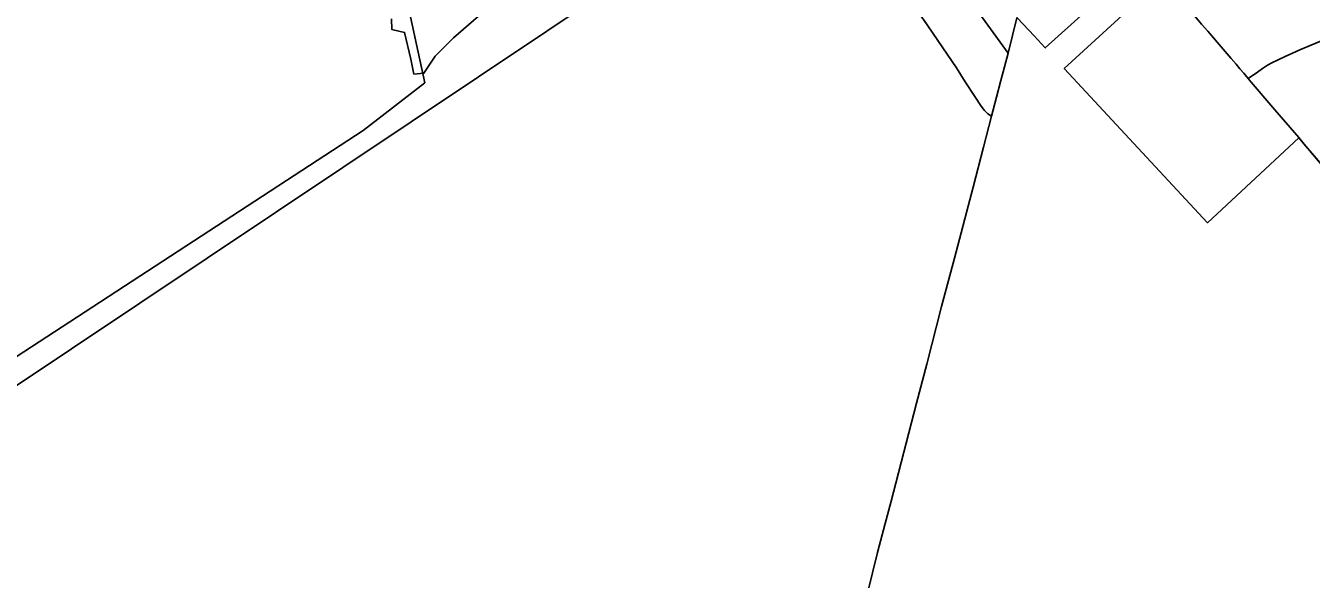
# Model space of a CAD drawing. Extents: x -49 to -8.2, y 9.4 to 23.5.
# Drawn here: x -14.5033 to -14.0404, y 15.2021 to 15.4016 of the extents above; entities that cross this region are included whole.
import ezdxf

# ---------------------------------------------------------------- set-up
doc = ezdxf.new("R2010")
doc.units = 0
for name, color, linetype in [('GM_X_City_Street', 7, 'Continuous'), ('GM_X_Corporation', 7, 'Continuous'), ('GM_X_County_Road', 7, 'Continuous'), ('GM_X_Minor_Lake', 7, 'Continuous'), ('GM_X_State_Route', 7, 'Continuous'), ('GM_X_Township_Road', 7, 'Continuous')]:
    doc.layers.add(name, color=color, linetype=linetype)

msp = doc.modelspace()

# ---------------------------------------------------------------- linework, layer by layer
at = {"layer": 'GM_X_City_Street'}
msp.add_lwpolyline([(-14.06304, 15.38251), (-14.05973, 15.38484), (-14.05795, 15.38609), (-14.05615, 15.3873), (-14.05454, 15.38818), (-14.04981, 15.39043), (-14.04445, 15.39285), (-14.03732, 15.39588), (-14.03217, 15.39814)], dxfattribs=at)
at = {"layer": 'GM_X_Corporation'}
for points in [[(-14.61316, 15.19186), (-14.55557, 15.22969), (-14.55997, 15.23626), (-14.24256, 15.44858), (-14.22303, 15.41987), (-14.2067, 15.43103), (-14.17452, 15.45301), (-14.1719, 15.44903), (-14.19558, 15.43174), (-14.18679, 15.41907), (-14.18485, 15.42117), (-14.17531, 15.42736), (-14.14955, 15.3917), (-14.14635, 15.4044), (-14.14614, 15.40433), (-14.14016, 15.39789), (-14.13613, 15.39353), (-14.1022, 15.42425), (-14.09584, 15.41685), (-14.12931, 15.38618), (-14.07776, 15.33058), (-14.04488, 15.36121), (-14.02933, 15.34272)], [(-14.37292, 15.44247), (-14.35961, 15.38098), (-14.38179, 15.36383), (-14.56523, 15.24413)]]:
    msp.add_lwpolyline(points, dxfattribs=at)
at = {"layer": 'GM_X_County_Road'}
for points in [[(-14.14955, 15.3917), (-14.14635, 15.4044)], [(-14.15551, 15.36892), (-14.15371, 15.37584), (-14.15214, 15.38185), (-14.14955, 15.3917)], [(-14.20853, 15.1642), (-14.20583, 15.17433), (-14.20378, 15.18245), (-14.1966, 15.21172), (-14.19384, 15.22223), (-14.19181, 15.22973), (-14.18252, 15.26551), (-14.1788, 15.27963), (-14.17351, 15.30039), (-14.16886, 15.3178), (-14.16214, 15.34332), (-14.15841, 15.35775), (-14.15551, 15.36892)]]:
    msp.add_lwpolyline(points, dxfattribs=at)
at = {"layer": 'GM_X_Minor_Lake'}
msp.add_lwpolyline([(-14.37153, 15.40399), (-14.3714, 15.40019), (-14.36686, 15.39917), (-14.36455, 15.38945), (-14.3635, 15.38412), (-14.35989, 15.38444), (-14.3558, 15.39064), (-14.34924, 15.39717), (-14.34019, 15.405)], dxfattribs=at)
at = {"layer": 'GM_X_State_Route'}
for points in [[(-14.04488, 15.36122), (-14.05345, 15.37125), (-14.06267, 15.38206), (-14.06304, 15.38251), (-14.06366, 15.38324), (-14.06465, 15.38442), (-14.06605, 15.38605), (-14.06744, 15.38769), (-14.06926, 15.38978), (-14.07429, 15.39562), (-14.07766, 15.39959), (-14.07984, 15.40214), (-14.08105, 15.40356), (-14.08445, 15.40754), (-14.08859, 15.41233), (-14.09119, 15.41538), (-14.09352, 15.41807)], [(-14.02644, 15.33981), (-14.02949, 15.34288), (-14.03146, 15.34528), (-14.03344, 15.34767), (-14.03859, 15.35386), (-14.0424, 15.35831), (-14.04488, 15.36122)]]:
    msp.add_lwpolyline(points, dxfattribs=at)
at = {"layer": 'GM_X_Township_Road'}
msp.add_lwpolyline([(-14.15551, 15.36892), (-14.1568, 15.36982), (-14.15807, 15.37095), (-14.15923, 15.37255), (-14.16148, 15.37601), (-14.16498, 15.38135), (-14.16811, 15.38633), (-14.17487, 15.39628), (-14.17866, 15.4019), (-14.18165, 15.4062), (-14.18422, 15.41002), (-14.18586, 15.41279), (-14.18656, 15.41444), (-14.18693, 15.41575), (-14.18709, 15.41682), (-14.18713, 15.41785), (-14.18679, 15.41907)], dxfattribs=at)

doc.saveas('drawing.dxf')
